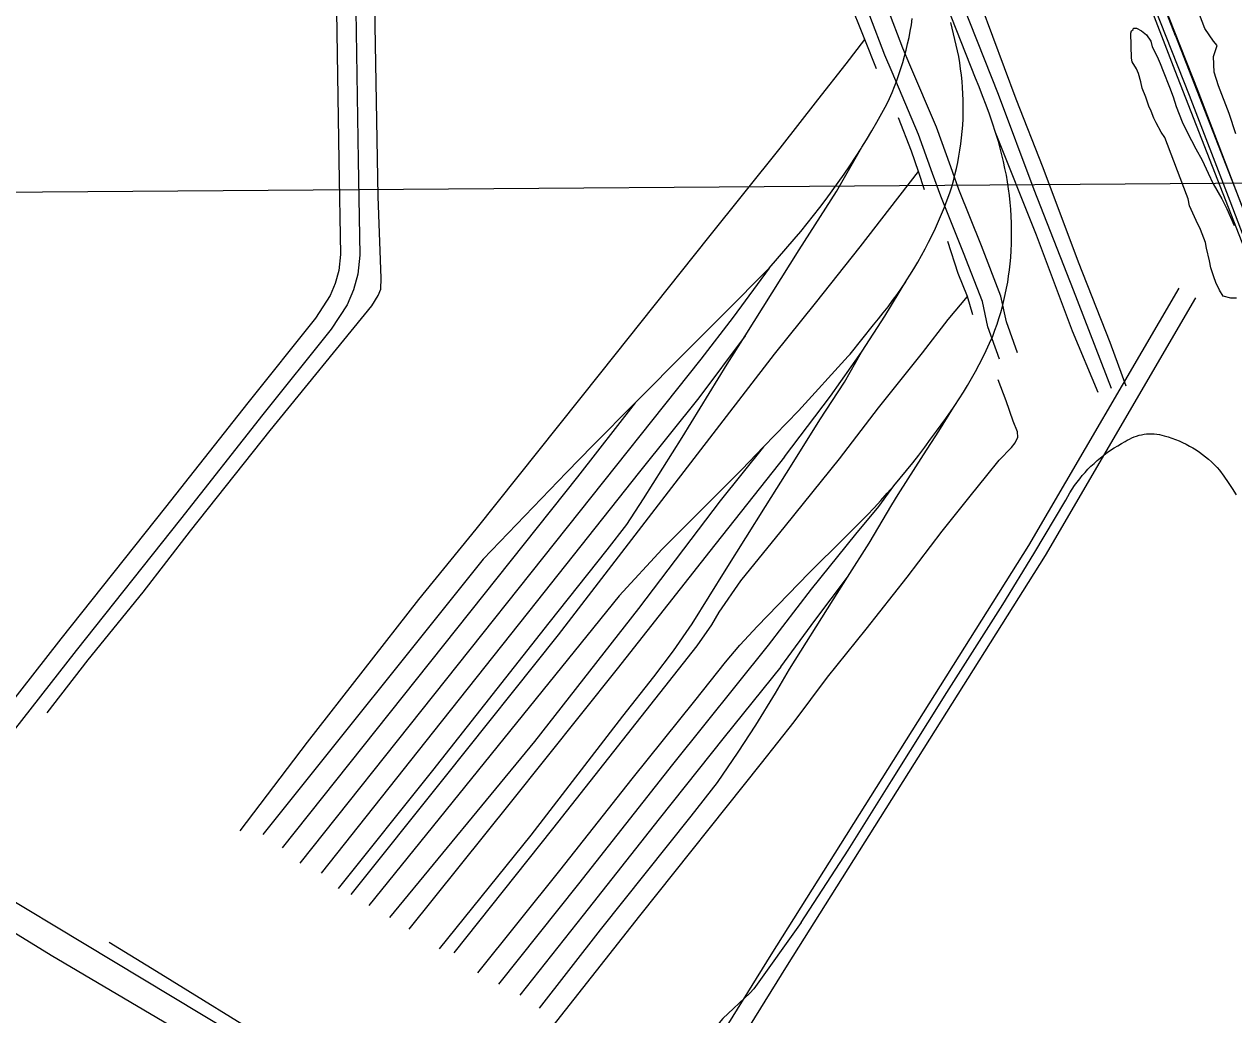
# Model space of a CAD drawing. Extents: x 3297753 to 3335611, y 652252 to 677623.
# Drawn here: x 3304214 to 3306096, y 661672 to 663214 of the extents above; entities that cross this region are included whole.
import ezdxf

# ---------------------------------------------------------------- set-up
doc = ezdxf.new("R2010")
doc.units = 0
for name, color, linetype in [('V-DTCH-CNTR', 7, 'Continuous'), ('V-RAIL-TRAK', 7, 'Continuous'), ('V-ROAD-CNTR', 7, 'Continuous'), ('V-SITE-VEGE', 7, 'Continuous'), ('V-TOPO-BNDY', 7, 'Continuous'), ('V-TOPO-SHOR', 7, 'Continuous')]:
    doc.layers.add(name, color=color, linetype=linetype)

msp = doc.modelspace()

# ---------------------------------------------------------------- linework, layer by layer
at = {"layer": 'V-DTCH-CNTR'}
for points in [[(3305736.7, 662310.9), (3305785, 662389.7), (3305835, 662473.5), (3305838.1, 662479.2), (3305841.4, 662484.9), (3305844.9, 662490.5), (3305848.6, 662496), (3305852.5, 662501.3), (3305856.5, 662506.6), (3305860.6, 662511.7), (3305864.9, 662516.6), (3305869.4, 662521.5), (3305874, 662526.2), (3305878.8, 662530.7), (3305883.7, 662535.1), (3305888.7, 662539.4), (3305893.9, 662543.5), (3305899.1, 662547.4), (3305904.6, 662551.2), (3305910.1, 662554.8), (3305915.7, 662558.2), (3305921.4, 662561.5), (3305927.2, 662564.5), (3305930.6, 662566.7), (3305934.1, 662568.6), (3305937.7, 662570.4), (3305941.3, 662571.9), (3305945.1, 662573.2), (3305948.9, 662574.4), (3305952.8, 662575.3), (3305956.7, 662576), (3305960.7, 662576.4), (3305964.6, 662576.7), (3305968.6, 662576.7), (3305972.6, 662576.5), (3305976.6, 662576.1), (3305980.5, 662575.4), (3305984.4, 662574.6), (3305988.2, 662573.5), (3305994, 662571.8), (3305999.8, 662570), (3306005.5, 662567.9), (3306011.1, 662565.7), (3306016.6, 662563.2), (3306022.1, 662560.6), (3306027.4, 662557.7), (3306032.6, 662554.7), (3306037.8, 662551.5), (3306042.8, 662548.2), (3306047.7, 662544.6), (3306052.5, 662540.9), (3306057.1, 662537), (3306061.6, 662533), (3306066, 662528.8), (3306070.2, 662524.5), (3306074.2, 662520), (3306080.9, 662510.5), (3306087.4, 662501), (3306093.7, 662491.3), (3306099.8, 662481.5)], [(3305423.1, 661815.9), (3305496.3, 661928.9), (3305563.8, 662036.6), (3305649.6, 662174), (3305736.7, 662310.9)], [(3305423.1, 661815.9), (3305349.6, 661712.9), (3305343.5, 661706), (3305301.2, 661666.6), (3305295.8, 661659.7), (3305293.7, 661655.5), (3305285.2, 661595.7), (3305284, 661575.7), (3305282, 661566.8), (3305280, 661561.3), (3305202.5, 661437.1), (3305138.6, 661342.5), (3305126.4, 661324.5), (3305108.4, 661295.6)]]:
    msp.add_lwpolyline(points, dxfattribs=at)
at = {"layer": 'V-RAIL-TRAK'}
msp.add_line((3305730.1, 663031.4), (3305725.6, 663045.8), dxfattribs=at)
for points in [[(3305361.2, 664817.7), (3305417, 664674.1), (3305464.3, 664552.6), (3305517.7, 664416.9), (3305565.1, 664293.7), (3305621.3, 664148.2), (3305673.8, 664013.4), (3305732.3, 663862.2), (3305787.6, 663719.4), (3305853.1, 663550.5), (3305910.3, 663401.5), (3305963.2, 663265.4), (3306026.8, 663103.6), (3306090, 662939.1), (3306138.6, 662812.6)], [(3305374.5, 664824.6), (3305430.2, 664681), (3305477.6, 664559.5), (3305531, 664423.8), (3305578.4, 664300.5), (3305634.6, 664155.1), (3305687.1, 664020.3), (3305745.6, 663869.1), (3305800.9, 663726.3), (3305866.4, 663557.4), (3305923.5, 663408.4), (3305976.5, 663272.3), (3306040.1, 663110.5), (3306103.3, 662946), (3306154.6, 662812.6)], [(3305906.1, 662647.1), (3305846.7, 662800.5), (3305785.8, 662956.2), (3305730, 663104.7), (3305663.6, 663272.8), (3305571.9, 663509), (3305503.7, 663680.6), (3305466.5, 663779.5), (3305461.5, 663792.7), (3305456.3, 663805.9), (3305450.9, 663819), (3305445.3, 663832), (3305439.5, 663845), (3305433.5, 663857.8), (3305427.4, 663870.6), (3305421.1, 663883.3), (3305414.6, 663895.9), (3305407.9, 663908.4)], [(3305725.6, 663045.8), (3305720.9, 663060.1), (3305716, 663074.3), (3305710.8, 663088.4), (3305705.5, 663102.5), (3305699.9, 663116.5), (3305694.2, 663130.4), (3305649.7, 663243.5), (3305601.7, 663371.2), (3305574.3, 663441), (3305550.6, 663501.1), (3305483.8, 663674), (3305395.2, 663902.7)], [(3305412.1, 662879.6), (3305422.4, 662891.7), (3305432.6, 662904.1), (3305442.6, 662916.5), (3305452.4, 662929.1), (3305462.1, 662941.8), (3305471.5, 662954.6), (3305480.8, 662967.6), (3305490, 662980.7), (3305498.9, 662993.9), (3305507.7, 663007.3), (3305516.3, 663020.7), (3305517.6, 663022.7), (3305524.7, 663034.3), (3305532.9, 663048), (3305541, 663061.8), (3305548.8, 663075.7), (3305556.5, 663089.7), (3305560.6, 663098.7), (3305564.6, 663107.9), (3305568.3, 663117.1), (3305571.8, 663126.4), (3305575.2, 663135.8), (3305578.3, 663145.3), (3305581.2, 663154.8), (3305584, 663164.4), (3305586.5, 663174), (3305588.8, 663183.7), (3305591, 663193.4), (3305592.9, 663203.2), (3305594.6, 663213), (3305596.1, 663222.9)], [(3305418.9, 662612.2), (3305496.4, 662697.4), (3305499.2, 662700.5), (3305535.9, 662746.5), (3305543.6, 662755.7), (3305551, 662765), (3305558.3, 662774.4), (3305565.5, 662784), (3305572.4, 662793.6), (3305579.2, 662803.4), (3305585.8, 662813.4), (3305587.6, 662816.1), (3305592.2, 662823.4), (3305598.4, 662833.5), (3305604.5, 662843.8), (3305610.4, 662854.2), (3305616, 662864.7), (3305621.5, 662875.2), (3305626.8, 662885.9), (3305632, 662896.7), (3305636.9, 662907.5), (3305641.6, 662918.5), (3305646.1, 662929.5), (3305650.4, 662940.6), (3305654.6, 662951.8), (3305657.4, 662961.1), (3305660.1, 662970.5), (3305662.5, 662979.9), (3305664.8, 662989.4), (3305666.8, 662999), (3305668.6, 663008.6), (3305670.2, 663018.2), (3305671.6, 663027.8), (3305672.8, 663037.5), (3305673.7, 663047.2), (3305674.5, 663057), (3305675, 663066.7), (3305675.3, 663076.5), (3305675.4, 663086.2), (3305675.2, 663096), (3305674.9, 663105.7), (3305674.3, 663115.5), (3305673.5, 663125.2), (3305672.5, 663134.9), (3305671.3, 663144.6), (3305669.9, 663154.2), (3305668.3, 663163.9), (3305662.3, 663190.5), (3305656.2, 663217)], [(3305885.3, 662641), (3305845.4, 662736.3), (3305789.1, 662885.7), (3305725.6, 663045.8)], [(3305355.4, 662277.2), (3305435.3, 662359.6), (3305491.3, 662415.5), (3305504.3, 662428.4), (3305515.2, 662439.3), (3305525.9, 662450.3), (3305536.5, 662461.5), (3305546.9, 662472.8), (3305557.2, 662484.3), (3305567.3, 662495.8), (3305577.3, 662507.6), (3305587.1, 662519.4), (3305596.7, 662531.5), (3305606.1, 662543.6), (3305615.4, 662555.8), (3305624.6, 662568.2), (3305633.5, 662580.8), (3305641, 662590.5), (3305648.3, 662600.5), (3305660.3, 662617.6), (3305662.4, 662620.7), (3305669.2, 662631), (3305675.8, 662641.5), (3305682.1, 662652), (3305688.3, 662662.7), (3305694.3, 662673.5), (3305700.1, 662684.3), (3305705.7, 662695.3), (3305711.1, 662706.4), (3305716.3, 662717.6), (3305721.3, 662728.9), (3305724.7, 662737.9), (3305727.9, 662747.1), (3305730.9, 662756.3), (3305733.7, 662765.5), (3305736.3, 662774.9), (3305738.6, 662784.3), (3305740.8, 662793.7), (3305742.7, 662803.2), (3305744.5, 662812.7), (3305746, 662822.2), (3305747.3, 662831.8), (3305748.4, 662841.4), (3305749.3, 662851.1), (3305750, 662861.8), (3305750.4, 662872.5), (3305750.6, 662883.2), (3305750.6, 662893.9), (3305750.3, 662904.7), (3305749.9, 662915.4), (3305749.2, 662926.1), (3305748.3, 662936.8), (3305747.1, 662947.4), (3305745.8, 662958.1), (3305744.2, 662968.7), (3305742.4, 662979.3), (3305740.3, 662989.8), (3305738.1, 663000.3), (3305735.6, 663010.7), (3305733, 663021.1), (3305730.1, 663031.4)], [(3305420.3, 662863.2), (3305478.3, 662953.7), (3305517.6, 663022.7)], [(3305247, 662707.3), (3305302.6, 662763.4), (3305373.3, 662834.6), (3305412.1, 662879.6)], [(3304703.4, 661869), (3304849.9, 662052.7), (3305030.9, 662282.4), (3305121.4, 662396), (3305152.1, 662435.7), (3305178.1, 662475.4), (3305237.8, 662571), (3305308.2, 662685.3), (3305335.8, 662729), (3305420.3, 662863.2)], [(3305373.3, 662834.6), (3305317.2, 662758.3), (3305267.3, 662692.8), (3304643.3, 661908.2)], [(3305397.1, 662541.1), (3305468.8, 662635.4), (3305517, 662703.6), (3305518.1, 662705.3), (3305553.4, 662759.8), (3305587.6, 662816.1)], [(3305335.8, 662729), (3305263.7, 662632.6), (3305171.7, 662517.4), (3305010.7, 662314.4), (3304851.3, 662113.6), (3304676.5, 661892.6)], [(3305247, 662707.3), (3305164.8, 662624.8), (3305098.8, 662558.5), (3305058.1, 662516.4), (3304928.3, 662381.7), (3304585.6, 661952.9)], [(3305408.9, 662529.2), (3305452.4, 662598.2), (3305490.8, 662657.2), (3305517, 662703.6)], [(3305164.8, 662624.8), (3305075.1, 662509.6), (3304615.8, 661932.3)], [(3305418.9, 662612.2), (3305364.8, 662556.4), (3305330.6, 662521.1), (3305238.9, 662429.3), (3305206.8, 662397.1), (3305140, 662324.6), (3304750.3, 661842.7)], [(3305405.1, 662210.5), (3305473, 662318.1), (3305495.5, 662353.7), (3305528.8, 662406.4), (3305564.4, 662465.9), (3305574, 662482.1), (3305613.6, 662543.8), (3305637.2, 662580.7), (3305660.3, 662617.6)], [(3305364.8, 662556.4), (3305297.3, 662472.4), (3305170.1, 662305), (3305008.2, 662098), (3304782.7, 661823.9)], [(3305397.1, 662541.1), (3305281.3, 662394), (3305137.1, 662211), (3304970.6, 662002.4), (3304812.6, 661805.5)], [(3304860.4, 661775.1), (3305003.1, 661951.9), (3305145.7, 662137.1), (3305194.1, 662198.6), (3305224.7, 662239.1), (3305253.8, 662281.1), (3305306.6, 662365.8), (3305367.9, 662463.8), (3305408.9, 662529.2)], [(3305372.1, 662247.7), (3305439.4, 662334.8), (3305508.2, 662420.6), (3305544.1, 662463.6), (3305567.3, 662495.8)], [(3305391.7, 662214.2), (3305444.6, 662286), (3305495.5, 662353.7)], [(3304920.3, 661737.6), (3305047.6, 661897.2), (3305160.4, 662039.7), (3305257.8, 662161.1), (3305305.4, 662221.1), (3305327.6, 662247.6), (3305355.4, 662277.2)], [(3304952.9, 661720), (3305077.1, 661876.5), (3305223.6, 662061.8), (3305372.1, 662247.7)], [(3305391.7, 662214.2), (3305303.5, 662104.5), (3305202.2, 661977.6), (3305084.1, 661827.3), (3304985.2, 661702.8)], [(3305015.9, 661682.7), (3305111, 661804.9), (3305252.2, 661981.6), (3305292.8, 662033.8), (3305325, 662081.2), (3305352.5, 662123.2), (3305383.1, 662173), (3305405.1, 662210.5)]]:
    msp.add_lwpolyline(points, dxfattribs=at)
at = {"layer": 'V-ROAD-CNTR'}
for points in [[(3306005.5, 663196.3), (3304715.5, 666525.6), (3304323.1, 667532.4), (3303700.3, 669143.4), (3302983.3, 670989.4), (3302517.9, 672183.2), (3302128.4, 673187.7), (3301925.1, 673723.4), (3301858.5, 673891.5)], [(3301858.5, 673843), (3302110.4, 673192.6), (3302969.1, 670977.7), (3303699.5, 669104.9), (3304312.1, 667521.8), (3304841.2, 666157.3), (3305391.9, 664734.2), (3306004.5, 663141.9)], [(3305759.7, 662702.9), (3305742.4, 662751.2), (3305734, 662791.1), (3305703.8, 662869.5), (3305668.6, 662957.1), (3305656, 662992.1), (3305633.5, 663053.7), (3305592.1, 663151.1), (3305581.4, 663177.1), (3305534.5, 663299.8), (3305485.7, 663429.7), (3305430.8, 663574.3), (3305359, 663763.5), (3305237.6, 664067), (3305226.7, 664094.4), (3305124.9, 664367.6), (3305034.3, 664590.7)], [(3305731.5, 662692.7), (3305713.5, 662743), (3305705.1, 662782.6), (3305675.9, 662858.5), (3305640.5, 662946.4), (3305627.7, 662981.9), (3305605.5, 663042.7), (3305564.5, 663139.5), (3305553.5, 663166.1), (3305506.5, 663289.1), (3305457.6, 663419.1), (3305402.8, 663563.7), (3305331.1, 663752.6), (3305209.8, 664055.9), (3305198.7, 664083.6), (3305096.9, 664356.7), (3305038.3, 664501.1)], [(3304716.6, 663812.2), (3304718.4, 663741.4), (3304723.4, 663590.4), (3304725.6, 663384.6), (3304729.6, 663268.6), (3304733.8, 663002.4), (3304736.4, 662854.5), (3304733.3, 662825.3), (3304726.7, 662800.6), (3304716.6, 662777.5), (3304691.8, 662739.3), (3304585.6, 662606.5), (3304457.6, 662443.9), (3304295, 662239.2), (3304141, 662042.7)], [(3304686.7, 663811.4), (3304688.4, 663740.5), (3304693.4, 663589.8), (3304695.6, 663384), (3304699.6, 663267.9), (3304703.8, 663001.9), (3304706.4, 662855.8), (3304703.7, 662830.8), (3304698.3, 662810.6), (3304690.1, 662791.8), (3304667.5, 662756.9), (3304562.1, 662625.1), (3304434, 662462.5), (3304271.5, 662257.8), (3304145.8, 662097.5)], [(3306005.5, 663196.3), (3306448.2, 662062.1), (3307103.5, 660375.6), (3307540.8, 659247.2), (3308016.5, 658027.2), (3308165.6, 657640)], [(3306004.5, 663141.9), (3306428.8, 662054.6), (3307084.1, 660368.1), (3307521.4, 659239.7), (3307997.1, 658019.7), (3308143.3, 657640)], [(3305097.1, 661314.6), (3305376.4, 661765.7), (3305777.6, 662402.8), (3306011.1, 662803.6)], [(3305122.6, 661298.8), (3305401.9, 661749.8), (3305803.2, 662387.2), (3306037.1, 662788.5)], [(3303810, 662082.9), (3305529.7, 661047.4), (3307246.3, 660021.3), (3307348.9, 659974.8)]]:
    msp.add_lwpolyline(points, dxfattribs=at)
at = {"layer": 'V-SITE-VEGE'}
msp.add_lwpolyline([(3306100.6, 662787.9), (3306091.9, 662787.7), (3306079.9, 662790.8), (3306074.2, 662800.5), (3306068.6, 662812.4), (3306065.2, 662821.1), (3306060.6, 662835.2), (3306058.3, 662846), (3306053.6, 662865.6), (3306052.4, 662874.3), (3306044.5, 662894.9), (3306037.7, 662908.9), (3306027.6, 662931.6), (3306025.2, 662942.5), (3306022.9, 662949), (3305988.9, 663037.8), (3305983.3, 663046.4), (3305975.5, 663060.5), (3305972.1, 663068.1), (3305967.6, 663078.9), (3305964.2, 663086.4), (3305961.9, 663092.9), (3305959.6, 663100.5), (3305953.9, 663114.6), (3305951.6, 663124.4), (3305948.1, 663137.4), (3305944.8, 663145), (3305938.1, 663155.8), (3305936.9, 663161.2), (3305936.3, 663200.4), (3305937.3, 663203.7), (3305939.5, 663205.9), (3305940.5, 663208.1), (3305944.9, 663208.2), (3305952.6, 663203.9), (3305960.3, 663197.5), (3305967, 663187.8), (3305969.3, 663179.1), (3305977.1, 663164), (3305981.7, 663153.2), (3305986.2, 663141.3), (3305996.4, 663116.4), (3306002.1, 663101.2), (3306006.7, 663086), (3306015.8, 663062.2), (3306023.6, 663046), (3306037.1, 663020), (3306047.2, 663002.8), (3306056.2, 662982.2), (3306064.1, 662966), (3306077.5, 662942.2), (3306085.4, 662927.1), (3306096.7, 662901.1)], dxfattribs=at)
at = {"layer": 'V-TOPO-BNDY'}
msp.add_line((3302341.5, 662939.8), (3307073.4, 662973.9), dxfattribs=at)
at = {"layer": 'V-TOPO-SHOR'}
for points in [[(3305432.3, 663908.8), (3305459.5, 663859.7), (3305480, 663813.4), (3305513.8, 663731), (3305550.8, 663636.3), (3305599, 663507.9), (3305647.1, 663386.5), (3305702.9, 663244.2), (3305757.1, 663098.1), (3305799.2, 662991.1), (3305854.3, 662844.2), (3305903.6, 662719.1), (3305928.2, 662651.4)], [(3304249.9, 662142.3), (3304313.7, 662225), (3304399.1, 662330.4), (3304472.9, 662425.6), (3304596.8, 662581.7), (3304755.2, 662776.1), (3304765.2, 662791.7), (3304769, 662801.8), (3304769.7, 662818.9), (3304764.9, 662946.1), (3304759.6, 663241.8), (3304755.4, 663504.1), (3304755.4, 663620.5), (3304752.1, 663640.6), (3304751.1, 663670.1)], [(3305540.2, 663144.6), (3305522.4, 663190.3), (3305497, 663254), (3305458, 663349.8), (3305403.2, 663492.6), (3305374.3, 663567.5)], [(3306099.6, 663043.6), (3306088.9, 663075.1), (3306072.6, 663118.5), (3306066, 663139.8), (3306064.8, 663163.9), (3306070.3, 663180.9), (3306064.9, 663187.6), (3306051.2, 663207.4), (3306033, 663255.8)], [(3305390.4, 663021.3), (3305449, 663096.7), (3305493.2, 663152.7), (3305522.4, 663190.3)], [(3305615.3, 662956.3), (3305605.9, 662984.9), (3305594.7, 663016.4), (3305574.8, 663068.3)], [(3304550.3, 661958.8), (3304654.8, 662096.8), (3304828.4, 662319), (3304917.6, 662428.2), (3305111.2, 662671.6), (3305279.5, 662882.9), (3305390.4, 663021.3)], [(3305381.9, 662700.5), (3305445.4, 662779.9), (3305515, 662867.6), (3305561.3, 662927.2), (3305605.9, 662984.9)], [(3305690.1, 662761.9), (3305682.2, 662790.4), (3305667.7, 662826.2), (3305651.2, 662876)], [(3305399, 662433.5), (3305482.6, 662537.9), (3305543.3, 662617.3), (3305612.1, 662702.7), (3305651.9, 662754.6), (3305682.2, 662790.4)], [(3304723, 661859.7), (3304867.5, 662040.6), (3305045.8, 662263.7), (3305211.7, 662479.6), (3305381.9, 662700.5)], [(3305412.1, 662128.6), (3305464.2, 662197.7), (3305524.1, 662272.6), (3305588, 662353.5), (3305642.7, 662425.2), (3305686, 662479.4), (3305711.8, 662511.9), (3305731.1, 662535.4), (3305750.4, 662555.4), (3305756.1, 662562.6), (3305760.4, 662571.6), (3305759.8, 662580), (3305752.9, 662596.4), (3305742.1, 662627.9), (3305729.8, 662660.6)], [(3304883.1, 661768.7), (3305036.8, 661962.1), (3305261.1, 662246.7), (3305284.2, 662279.5), (3305295.6, 662299), (3305329.4, 662348), (3305399, 662433.5)], [(3305029.3, 661645.4), (3305172.3, 661826.3), (3305361.3, 662064.2), (3305412.1, 662128.6)], [(3304663.7, 661520.9), (3304492.6, 661625), (3304256.3, 661764.9), (3303976.3, 661937.1), (3303914.1, 661973)], [(3304346.4, 661785.5), (3304420.3, 661740.3), (3304608.4, 661624.1), (3304766.3, 661527.7)]]:
    msp.add_lwpolyline(points, dxfattribs=at)

doc.saveas('drawing.dxf')
